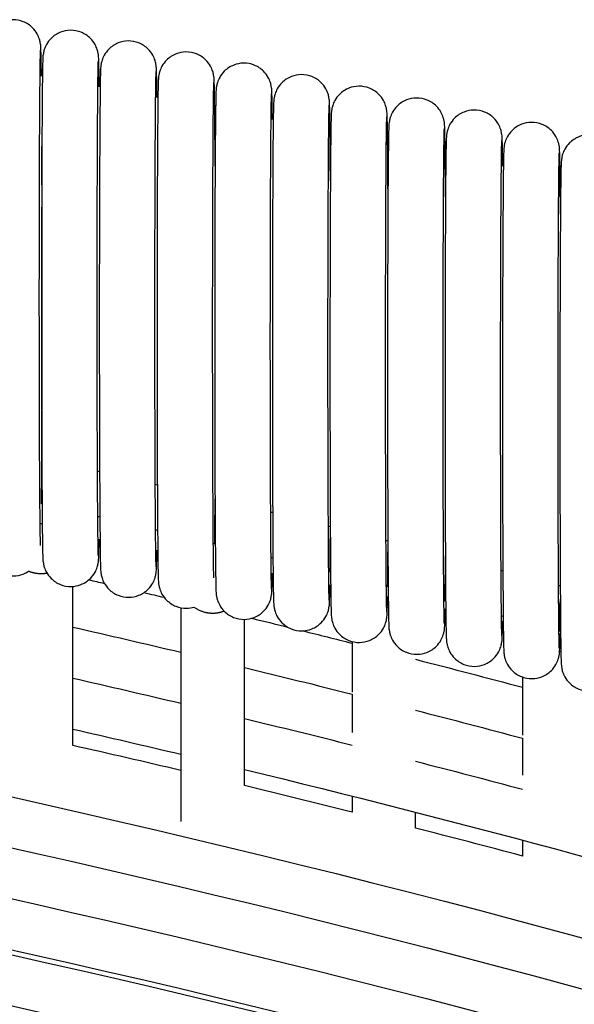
# Model space of a CAD drawing. Header units: millimetres. Extents: x -31695 to -19845, y -5614 to 7253.
# Tile 421 of 432: x -22016 to -21981, y 5475 to 5537. Entities that reach past the tile are written whole.
import ezdxf

# ---------------------------------------------------------------- set-up
doc = ezdxf.new("R2010")
doc.units = ezdxf.units.MM
doc.layers.add('2d', color=7, linetype='Continuous', true_color=0x000000)

msp = doc.modelspace()

# ---------------------------------------------------------------- linework, layer by layer
at = {"layer": '2d', "linetype": 'Continuous', "lineweight": -3}
for points, knots in [([(-22014.198, 5533.558), (-22014.201, 5533.827), (-22014.204, 5534.069), (-22014.213, 5534.665), (-22014.218, 5534.947), (-22014.227, 5535.222), (-22014.229, 5535.276), (-22014.233, 5535.375), (-22014.237, 5535.443), (-22014.246, 5535.537), (-22014.25, 5535.587), (-22014.277, 5535.734), (-22014.294, 5535.807), (-22014.356, 5536), (-22014.404, 5536.114), (-22014.54, 5536.356), (-22014.638, 5536.487), (-22014.752, 5536.601), (-22014.921, 5536.769), (-22015.123, 5536.902), (-22015.551, 5537.072), (-22015.769, 5537.113), (-22016.021, 5537.113), (-22016.231, 5537.109), (-22016.439, 5537.068), (-22016.857, 5536.902), (-22017.059, 5536.769), (-22017.228, 5536.601), (-22017.342, 5536.487), (-22017.44, 5536.356), (-22017.576, 5536.114), (-22017.624, 5536), (-22017.686, 5535.807), (-22017.702, 5535.734), (-22017.73, 5535.587), (-22017.734, 5535.536), (-22017.743, 5535.442), (-22017.747, 5535.374), (-22017.751, 5535.275), (-22017.753, 5535.221), (-22017.762, 5534.947), (-22017.767, 5534.664), (-22017.784, 5533.48), (-22017.794, 5532.286), (-22017.803, 5530.759), (-22017.82, 5527.795), (-22017.829, 5523.786), (-22017.829, 5519.612), (-22017.829, 5515.438), (-22017.82, 5511.428), (-22017.803, 5508.465), (-22017.794, 5506.939), (-22017.784, 5505.746), (-22017.767, 5504.561), (-22017.762, 5504.279), (-22017.753, 5504.005), (-22017.751, 5503.951), (-22017.747, 5503.852), (-22017.743, 5503.784), (-22017.734, 5503.69), (-22017.73, 5503.639), (-22017.702, 5503.492), (-22017.686, 5503.419), (-22017.624, 5503.227), (-22017.576, 5503.112), (-22017.44, 5502.87), (-22017.342, 5502.74), (-22017.228, 5502.626), (-22017.059, 5502.457), (-22016.857, 5502.324), (-22016.429, 5502.155), (-22016.211, 5502.113), (-22015.959, 5502.114), (-22015.749, 5502.117), (-22015.541, 5502.159), (-22015.224, 5502.284), (-22015.109, 5502.345), (-22015.002, 5502.419)], [-37.081698, -37.081698, -37.081698, -37.081698, -35.348113, -35.348113, -32.257505, -32.257505, -31.248718, -31.248718, -30.435299, -30.435299, -29.931752, -29.931752, -29.585865, -29.585865, -29.18645, -29.18645, -28.655957, -28.655957, -28.655957, -27.934054, -27.934054, -27.237592, -27.237592, -27.237592, -26.604135, -26.604135, -25.882445, -25.882445, -25.882445, -25.353362, -25.353362, -24.955008, -24.955008, -24.61004, -24.61004, -24.104718, -24.104718, -23.292803, -23.292803, -22.283607, -22.283607, -19.191131, -19.191131, -12.698697, -12.698697, -12.698697, 0, 0, 0, 12.698698, 12.698698, 12.698698, 19.187054, 19.187054, 22.277662, 22.277662, 23.286449, 23.286449, 24.099868, 24.099868, 24.603415, 24.603415, 24.949302, 24.949302, 25.348717, 25.348717, 25.87921, 25.87921, 25.87921, 26.601113, 26.601113, 27.297575, 27.297575, 27.297575, 27.931032, 27.931032, 28.323985, 28.323985, 28.323985, 28.323985]), ([(-22010.56, 5532.898), (-22010.563, 5533.166), (-22010.566, 5533.407), (-22010.574, 5534.002), (-22010.579, 5534.284), (-22010.588, 5534.558), (-22010.59, 5534.613), (-22010.594, 5534.712), (-22010.598, 5534.78), (-22010.607, 5534.873), (-22010.611, 5534.924), (-22010.639, 5535.071), (-22010.655, 5535.144), (-22010.717, 5535.337), (-22010.765, 5535.451), (-22010.901, 5535.693), (-22010.999, 5535.824), (-22011.113, 5535.937), (-22011.282, 5536.106), (-22011.484, 5536.239), (-22011.912, 5536.408), (-22012.131, 5536.45), (-22012.382, 5536.45), (-22012.592, 5536.446), (-22012.8, 5536.405), (-22013.218, 5536.239), (-22013.42, 5536.106), (-22013.589, 5535.937), (-22013.703, 5535.824), (-22013.801, 5535.693), (-22013.937, 5535.451), (-22013.985, 5535.337), (-22014.047, 5535.144), (-22014.064, 5535.071), (-22014.091, 5534.923), (-22014.095, 5534.873), (-22014.104, 5534.779), (-22014.108, 5534.711), (-22014.113, 5534.612), (-22014.114, 5534.558), (-22014.123, 5534.283), (-22014.128, 5534.001), (-22014.145, 5532.816), (-22014.155, 5531.623), (-22014.164, 5530.096), (-22014.181, 5527.132), (-22014.19, 5523.122), (-22014.19, 5518.948)], [71.996507, 71.996507, 71.996507, 71.996507, 73.722221, 73.722221, 76.812828, 76.812828, 77.821616, 77.821616, 78.635035, 78.635035, 79.138582, 79.138582, 79.484469, 79.484469, 79.883884, 79.883884, 80.414377, 80.414377, 80.414377, 81.13628, 81.13628, 81.832742, 81.832742, 81.832742, 82.466199, 82.466199, 83.187889, 83.187889, 83.187889, 83.716972, 83.716972, 84.115326, 84.115326, 84.460294, 84.460294, 84.965616, 84.965616, 85.777531, 85.777531, 86.786727, 86.786727, 89.879203, 89.879203, 96.371637, 96.371637, 96.371637, 109.070334, 109.070334, 109.070334, 109.070334]), ([(-22006.924, 5532.225), (-22006.926, 5532.491), (-22006.929, 5532.731), (-22006.938, 5533.325), (-22006.943, 5533.607), (-22006.952, 5533.882), (-22006.954, 5533.936), (-22006.958, 5534.035), (-22006.962, 5534.103), (-22006.971, 5534.196), (-22006.975, 5534.247), (-22007.002, 5534.394), (-22007.019, 5534.467), (-22007.081, 5534.66), (-22007.129, 5534.774), (-22007.265, 5535.016), (-22007.363, 5535.147), (-22007.477, 5535.26), (-22007.646, 5535.429), (-22007.848, 5535.562), (-22008.276, 5535.732), (-22008.494, 5535.773), (-22008.746, 5535.773), (-22008.956, 5535.769), (-22009.164, 5535.728), (-22009.582, 5535.562), (-22009.784, 5535.429), (-22009.953, 5535.26), (-22010.067, 5535.147), (-22010.165, 5535.016), (-22010.301, 5534.774), (-22010.349, 5534.66), (-22010.411, 5534.467), (-22010.427, 5534.394), (-22010.455, 5534.246), (-22010.459, 5534.196), (-22010.468, 5534.102), (-22010.472, 5534.034), (-22010.476, 5533.935), (-22010.478, 5533.881), (-22010.487, 5533.606), (-22010.492, 5533.324), (-22010.509, 5532.139), (-22010.519, 5530.946), (-22010.528, 5529.419), (-22010.545, 5526.455), (-22010.554, 5522.445), (-22010.554, 5518.272), (-22010.554, 5514.098), (-22010.545, 5510.088), (-22010.528, 5507.125), (-22010.519, 5505.599), (-22010.509, 5504.405), (-22010.492, 5503.221), (-22010.487, 5502.939), (-22010.478, 5502.665), (-22010.476, 5502.611), (-22010.472, 5502.512), (-22010.468, 5502.443), (-22010.459, 5502.35), (-22010.455, 5502.299), (-22010.427, 5502.152), (-22010.411, 5502.079), (-22010.349, 5501.886), (-22010.301, 5501.772), (-22010.165, 5501.53), (-22010.067, 5501.4), (-22009.953, 5501.286), (-22009.784, 5501.117), (-22009.582, 5500.984), (-22009.154, 5500.815), (-22008.936, 5500.773), (-22008.684, 5500.773), (-22008.474, 5500.777), (-22008.266, 5500.819), (-22007.848, 5500.984), (-22007.646, 5501.117), (-22007.477, 5501.286), (-22007.363, 5501.4), (-22007.265, 5501.53), (-22007.129, 5501.772), (-22007.081, 5501.886), (-22007.019, 5502.079), (-22007.002, 5502.152), (-22006.975, 5502.3), (-22006.971, 5502.351), (-22006.962, 5502.444), (-22006.958, 5502.512), (-22006.954, 5502.611), (-22006.952, 5502.665), (-22006.943, 5502.94), (-22006.938, 5503.222), (-22006.932, 5503.644), (-22006.931, 5503.685), (-22006.931, 5503.726)], [-37.06551, -37.06551, -37.06551, -37.06551, -35.348113, -35.348113, -32.257505, -32.257505, -31.248718, -31.248718, -30.435299, -30.435299, -29.931752, -29.931752, -29.585865, -29.585865, -29.18645, -29.18645, -28.655957, -28.655957, -28.655957, -27.934054, -27.934054, -27.237592, -27.237592, -27.237592, -26.604135, -26.604135, -25.882445, -25.882445, -25.882445, -25.353362, -25.353362, -24.955008, -24.955008, -24.61004, -24.61004, -24.104718, -24.104718, -23.292803, -23.292803, -22.283607, -22.283607, -19.191131, -19.191131, -12.698697, -12.698697, -12.698697, 0, 0, 0, 12.698698, 12.698698, 12.698698, 19.187054, 19.187054, 22.277662, 22.277662, 23.286449, 23.286449, 24.099868, 24.099868, 24.603415, 24.603415, 24.949302, 24.949302, 25.348717, 25.348717, 25.87921, 25.87921, 25.87921, 26.601113, 26.601113, 27.297575, 27.297575, 27.297575, 27.931032, 27.931032, 28.652722, 28.652722, 28.652722, 29.181805, 29.181805, 29.580159, 29.580159, 29.925127, 29.925127, 30.430449, 30.430449, 31.242364, 31.242364, 32.25156, 32.25156, 35.344036, 35.344036, 35.665002, 35.665002, 35.665002, 35.665002]), ([(-22014.329, 5519.612), (-22014.329, 5523.779), (-22014.32, 5527.785), (-22014.303, 5530.739), (-22014.293, 5532.497), (-22014.281, 5533.825), (-22014.262, 5534.869), (-22014.256, 5535.092), (-22014.251, 5535.191)], [0, 0, 0, 0, 12.967343, 12.967343, 12.967343, 20.739773, 20.739773, 23.783996, 23.783996, 23.783996, 23.783996]), ([(-22003.264, 5527.905), (-22003.265, 5528.189), (-22003.267, 5528.464), (-22003.268, 5528.731), (-22003.277, 5530.257), (-22003.287, 5531.45), (-22003.304, 5532.634), (-22003.31, 5532.917), (-22003.318, 5533.191), (-22003.32, 5533.245), (-22003.325, 5533.344), (-22003.328, 5533.412), (-22003.337, 5533.506), (-22003.342, 5533.556), (-22003.369, 5533.703), (-22003.385, 5533.777), (-22003.447, 5533.969), (-22003.496, 5534.084), (-22003.631, 5534.326), (-22003.73, 5534.456), (-22003.843, 5534.57), (-22004.012, 5534.739), (-22004.214, 5534.872), (-22004.642, 5535.041), (-22004.861, 5535.083), (-22005.113, 5535.082), (-22005.323, 5535.079), (-22005.53, 5535.037), (-22005.948, 5534.872), (-22006.151, 5534.739), (-22006.319, 5534.57), (-22006.433, 5534.456), (-22006.531, 5534.326), (-22006.667, 5534.084), (-22006.716, 5533.969), (-22006.778, 5533.777), (-22006.794, 5533.703), (-22006.821, 5533.556), (-22006.826, 5533.505), (-22006.834, 5533.412), (-22006.838, 5533.344), (-22006.843, 5533.245), (-22006.845, 5533.19), (-22006.853, 5532.916), (-22006.859, 5532.633), (-22006.875, 5531.449), (-22006.886, 5530.255), (-22006.894, 5528.728), (-22006.911, 5525.765), (-22006.92, 5521.755), (-22006.92, 5517.581), (-22006.92, 5513.407), (-22006.911, 5509.398), (-22006.894, 5506.435), (-22006.886, 5504.908), (-22006.875, 5503.715), (-22006.858, 5502.531), (-22006.853, 5502.249), (-22006.845, 5501.974), (-22006.843, 5501.92), (-22006.838, 5501.821), (-22006.834, 5501.753), (-22006.825, 5501.659), (-22006.821, 5501.609), (-22006.794, 5501.462), (-22006.778, 5501.389), (-22006.716, 5501.196), (-22006.667, 5501.082), (-22006.531, 5500.839), (-22006.433, 5500.709), (-22006.319, 5500.595), (-22006.151, 5500.427), (-22005.948, 5500.294), (-22005.521, 5500.124), (-22005.302, 5500.082), (-22005.05, 5500.083), (-22004.896, 5500.086), (-22004.743, 5500.109), (-22004.596, 5500.151)], [-42.979853, -42.979853, -42.979853, -42.979853, -41.836469, -41.836469, -41.836469, -35.348113, -35.348113, -32.257505, -32.257505, -31.248718, -31.248718, -30.435299, -30.435299, -29.931752, -29.931752, -29.585865, -29.585865, -29.18645, -29.18645, -28.655957, -28.655957, -28.655957, -27.934054, -27.934054, -27.237592, -27.237592, -27.237592, -26.604135, -26.604135, -25.882445, -25.882445, -25.882445, -25.353362, -25.353362, -24.955008, -24.955008, -24.61004, -24.61004, -24.104718, -24.104718, -23.292803, -23.292803, -22.283607, -22.283607, -19.191131, -19.191131, -12.698697, -12.698697, -12.698697, 0, 0, 0, 12.698698, 12.698698, 12.698698, 19.187054, 19.187054, 22.277662, 22.277662, 23.286449, 23.286449, 24.099868, 24.099868, 24.603415, 24.603415, 24.949302, 24.949302, 25.348717, 25.348717, 25.87921, 25.87921, 25.87921, 26.601113, 26.601113, 27.297575, 27.297575, 27.297575, 27.762254, 27.762254, 27.762254, 27.762254]), ([(-22010.69, 5518.948), (-22010.69, 5523.115), (-22010.681, 5527.122), (-22010.664, 5530.076), (-22010.654, 5531.834), (-22010.642, 5533.162), (-22010.624, 5534.206), (-22010.617, 5534.429), (-22010.612, 5534.527)], [0, 0, 0, 0, 12.967343, 12.967343, 12.967343, 20.739773, 20.739773, 23.783996, 23.783996, 23.783996, 23.783996]), ([(-21999.659, 5530.839), (-21999.662, 5531.101), (-21999.665, 5531.338), (-21999.673, 5531.93), (-21999.679, 5532.213), (-21999.687, 5532.487), (-21999.689, 5532.541), (-21999.694, 5532.64), (-21999.697, 5532.708), (-21999.706, 5532.802), (-21999.711, 5532.852), (-21999.738, 5532.999), (-21999.754, 5533.072), (-21999.816, 5533.265), (-21999.865, 5533.38), (-22000, 5533.622), (-22000.099, 5533.752), (-22000.212, 5533.866), (-22000.381, 5534.034), (-22000.583, 5534.167), (-22001.011, 5534.337), (-22001.23, 5534.379), (-22001.482, 5534.378), (-22001.692, 5534.374), (-22001.899, 5534.333), (-22002.317, 5534.167), (-22002.52, 5534.034), (-22002.688, 5533.866), (-22002.802, 5533.752), (-22002.9, 5533.622), (-22003.036, 5533.38), (-22003.085, 5533.265), (-22003.147, 5533.072), (-22003.163, 5532.999), (-22003.19, 5532.852), (-22003.195, 5532.801), (-22003.203, 5532.708), (-22003.207, 5532.639), (-22003.212, 5532.54), (-22003.214, 5532.486), (-22003.222, 5532.212), (-22003.228, 5531.929), (-22003.245, 5530.745), (-22003.255, 5529.551), (-22003.263, 5528.024), (-22003.28, 5525.06), (-22003.29, 5521.051), (-22003.29, 5516.877)], [72.022806, 72.022806, 72.022806, 72.022806, 73.722221, 73.722221, 76.812828, 76.812828, 77.821616, 77.821616, 78.635035, 78.635035, 79.138582, 79.138582, 79.484469, 79.484469, 79.883884, 79.883884, 80.414377, 80.414377, 80.414377, 81.13628, 81.13628, 81.832742, 81.832742, 81.832742, 82.466199, 82.466199, 83.187889, 83.187889, 83.187889, 83.716972, 83.716972, 84.115326, 84.115326, 84.460294, 84.460294, 84.965616, 84.965616, 85.777531, 85.777531, 86.786727, 86.786727, 89.879203, 89.879203, 96.371637, 96.371637, 96.371637, 109.070334, 109.070334, 109.070334, 109.070334]), ([(-22007.054, 5518.272), (-22007.054, 5522.438), (-22007.045, 5526.445), (-22007.028, 5529.399), (-22007.018, 5531.157), (-22007.006, 5532.485), (-22006.987, 5533.529), (-22006.981, 5533.752), (-22006.976, 5533.85)], [0, 0, 0, 0, 12.967343, 12.967343, 12.967343, 20.739773, 20.739773, 23.783996, 23.783996, 23.783996, 23.783996]), ([(-21996.007, 5526.973), (-21996.008, 5527.086), (-21996.009, 5527.198), (-21996.009, 5527.309), (-21996.018, 5528.835), (-21996.028, 5530.028), (-21996.045, 5531.213), (-21996.051, 5531.495), (-21996.059, 5531.769), (-21996.061, 5531.823), (-21996.065, 5531.922), (-21996.069, 5531.99), (-21996.078, 5532.084), (-21996.083, 5532.135), (-21996.11, 5532.281), (-21996.126, 5532.355), (-21996.188, 5532.547), (-21996.237, 5532.662), (-21996.372, 5532.904), (-21996.471, 5533.034), (-21996.584, 5533.148), (-21996.753, 5533.317), (-21996.955, 5533.45), (-21997.383, 5533.619), (-21997.602, 5533.661), (-21997.854, 5533.66), (-21998.064, 5533.657), (-21998.271, 5533.615), (-21998.689, 5533.45), (-21998.891, 5533.317), (-21999.06, 5533.148), (-21999.174, 5533.034), (-21999.272, 5532.904), (-21999.408, 5532.662), (-21999.457, 5532.547), (-21999.519, 5532.355), (-21999.535, 5532.281), (-21999.562, 5532.134), (-21999.566, 5532.083), (-21999.575, 5531.99), (-21999.579, 5531.922), (-21999.584, 5531.823), (-21999.586, 5531.768), (-21999.594, 5531.494), (-21999.599, 5531.211), (-21999.616, 5530.027), (-21999.627, 5528.833), (-21999.635, 5527.306), (-21999.652, 5524.343), (-21999.661, 5520.333), (-21999.661, 5516.159), (-21999.661, 5511.985), (-21999.652, 5507.976), (-21999.635, 5505.013), (-21999.627, 5503.486), (-21999.616, 5502.293), (-21999.599, 5501.109), (-21999.594, 5500.827), (-21999.586, 5500.552), (-21999.584, 5500.498), (-21999.579, 5500.399), (-21999.575, 5500.331), (-21999.566, 5500.237), (-21999.562, 5500.187), (-21999.535, 5500.04), (-21999.519, 5499.967), (-21999.457, 5499.774), (-21999.408, 5499.66), (-21999.272, 5499.417), (-21999.174, 5499.287), (-21999.06, 5499.173), (-21998.891, 5499.005), (-21998.689, 5498.872), (-21998.261, 5498.702), (-21998.043, 5498.661), (-21997.791, 5498.661), (-21997.581, 5498.665), (-21997.373, 5498.706), (-21996.955, 5498.872), (-21996.753, 5499.005), (-21996.584, 5499.173), (-21996.471, 5499.287), (-21996.372, 5499.417), (-21996.237, 5499.66), (-21996.188, 5499.774), (-21996.126, 5499.967), (-21996.11, 5500.04), (-21996.082, 5500.187), (-21996.078, 5500.238), (-21996.069, 5500.331), (-21996.065, 5500.4), (-21996.061, 5500.499), (-21996.059, 5500.553), (-21996.051, 5500.827), (-21996.045, 5501.11), (-21996.039, 5501.564)], [-42.310004, -42.310004, -42.310004, -42.310004, -41.835302, -41.835302, -41.835302, -35.330945, -35.330945, -32.232715, -32.232715, -31.22144, -31.22144, -30.406015, -30.406015, -29.901226, -29.901226, -29.554486, -29.554486, -29.154086, -29.154086, -28.622285, -28.622285, -28.622285, -27.898601, -27.898601, -27.200423, -27.200423, -27.200423, -26.565403, -26.565403, -25.841933, -25.841933, -25.841933, -25.311545, -25.311545, -24.912209, -24.912209, -24.566391, -24.566391, -24.059822, -24.059822, -23.245905, -23.245905, -22.23422, -22.23422, -19.134118, -19.134118, -12.625673, -12.625673, -12.625673, 0.10434, 0.10434, 0.10434, 12.834354, 12.834354, 12.834354, 19.33871, 19.33871, 22.43694, 22.43694, 23.448215, 23.448215, 24.26364, 24.26364, 24.768429, 24.768429, 25.115169, 25.115169, 25.515569, 25.515569, 26.04737, 26.04737, 26.04737, 26.771054, 26.771054, 27.469233, 27.469233, 27.469233, 28.104252, 28.104252, 28.827722, 28.827722, 28.827722, 29.35811, 29.35811, 29.757446, 29.757446, 30.103264, 30.103264, 30.609833, 30.609833, 31.42375, 31.42375, 32.435435, 32.435435, 35.535537, 35.535537, 35.535537, 35.535537]), ([(-22003.42, 5517.581), (-22003.42, 5521.748), (-22003.411, 5525.755), (-22003.394, 5528.709), (-22003.384, 5530.467), (-22003.372, 5531.795), (-22003.354, 5532.838), (-22003.347, 5533.062), (-22003.343, 5533.16)], [0, 0, 0, 0, 12.967343, 12.967343, 12.967343, 20.739773, 20.739773, 23.783996, 23.783996, 23.783996, 23.783996]), ([(-21992.383, 5526.477), (-21992.383, 5526.51), (-21992.384, 5526.544), (-21992.384, 5526.577), (-21992.393, 5528.104), (-21992.403, 5529.297), (-21992.42, 5530.481), (-21992.425, 5530.763), (-21992.433, 5531.038), (-21992.435, 5531.092), (-21992.44, 5531.191), (-21992.444, 5531.259), (-21992.453, 5531.352), (-21992.457, 5531.403), (-21992.484, 5531.55), (-21992.501, 5531.623), (-21992.563, 5531.816), (-21992.611, 5531.93), (-21992.747, 5532.172), (-21992.845, 5532.303), (-21992.959, 5532.417), (-21993.128, 5532.585), (-21993.33, 5532.718), (-21993.758, 5532.888), (-21993.976, 5532.929), (-21994.228, 5532.929), (-21994.438, 5532.925), (-21994.646, 5532.884), (-21995.064, 5532.718), (-21995.266, 5532.585), (-21995.435, 5532.417), (-21995.549, 5532.303), (-21995.647, 5532.172), (-21995.782, 5531.93), (-21995.831, 5531.816), (-21995.893, 5531.623), (-21995.909, 5531.55), (-21995.937, 5531.403), (-21995.941, 5531.352), (-21995.95, 5531.258), (-21995.954, 5531.19), (-21995.958, 5531.091), (-21995.96, 5531.037), (-21995.969, 5530.763), (-21995.974, 5530.48), (-21995.991, 5529.295), (-21996.001, 5528.102), (-21996.01, 5526.575), (-21996.027, 5523.611), (-21996.036, 5519.602), (-21996.036, 5515.428), (-21996.036, 5511.254), (-21996.027, 5507.244), (-21996.01, 5504.281), (-21996.001, 5502.755), (-21995.991, 5501.561), (-21995.974, 5500.377), (-21995.969, 5500.095), (-21995.96, 5499.821), (-21995.958, 5499.767), (-21995.954, 5499.668), (-21995.95, 5499.6), (-21995.941, 5499.506), (-21995.936, 5499.455), (-21995.909, 5499.308), (-21995.893, 5499.235), (-21995.831, 5499.042), (-21995.782, 5498.928), (-21995.647, 5498.686), (-21995.549, 5498.556), (-21995.435, 5498.442), (-21995.266, 5498.273), (-21995.064, 5498.14), (-21994.636, 5497.971), (-21994.417, 5497.929), (-21994.166, 5497.929), (-21993.956, 5497.933), (-21993.748, 5497.975), (-21993.33, 5498.14), (-21993.128, 5498.273), (-21992.959, 5498.442), (-21992.845, 5498.556), (-21992.747, 5498.686), (-21992.611, 5498.928), (-21992.563, 5499.042), (-21992.501, 5499.235), (-21992.484, 5499.308), (-21992.457, 5499.456), (-21992.453, 5499.507), (-21992.444, 5499.6), (-21992.44, 5499.668), (-21992.435, 5499.767), (-21992.433, 5499.821), (-21992.425, 5500.096), (-21992.42, 5500.378), (-21992.413, 5500.816)], [-41.97951, -41.97951, -41.97951, -41.97951, -41.836198, -41.836198, -41.836198, -35.335541, -35.335541, -32.239073, -32.239073, -31.228373, -31.228373, -30.413411, -30.413411, -29.90891, -29.90891, -29.562367, -29.562367, -29.162195, -29.162195, -28.630696, -28.630696, -28.630696, -27.907424, -27.907424, -27.209642, -27.209642, -27.209642, -26.574984, -26.574984, -25.851926, -25.851926, -25.851926, -25.321839, -25.321839, -24.92273, -24.92273, -24.577108, -24.577108, -24.070828, -24.070828, -23.257374, -23.257374, -22.246264, -22.246264, -19.147925, -19.147925, -12.643182, -12.643182, -12.643182, 0.079591, 0.079591, 0.079591, 12.802365, 12.802365, 12.802365, 19.303023, 19.303023, 22.39949, 22.39949, 23.41019, 23.41019, 24.225152, 24.225152, 24.729653, 24.729653, 25.076196, 25.076196, 25.476368, 25.476368, 26.007867, 26.007867, 26.007867, 26.731139, 26.731139, 27.428921, 27.428921, 27.428921, 28.063579, 28.063579, 28.786638, 28.786638, 28.786638, 29.316724, 29.316724, 29.715833, 29.715833, 30.061455, 30.061455, 30.567735, 30.567735, 31.381189, 31.381189, 32.392299, 32.392299, 35.490638, 35.490638, 35.490638, 35.490638]), ([(-21999.789, 5516.877), (-21999.789, 5521.044), (-21999.78, 5525.05), (-21999.763, 5528.004), (-21999.753, 5529.762), (-21999.741, 5531.091), (-21999.723, 5532.134), (-21999.717, 5532.358), (-21999.712, 5532.456)], [0, 0, 0, 0, 12.967343, 12.967343, 12.967343, 20.739773, 20.739773, 23.783996, 23.783996, 23.783996, 23.783996]), ([(-21996.161, 5516.159), (-21996.161, 5520.326), (-21996.152, 5524.333), (-21996.135, 5527.287), (-21996.125, 5529.045), (-21996.113, 5530.373), (-21996.095, 5531.417), (-21996.088, 5531.64), (-21996.083, 5531.738)], [0, 0, 0, 0, 12.967343, 12.967343, 12.967343, 20.739773, 20.739773, 23.783996, 23.783996, 23.783996, 23.783996]), ([(-21988.762, 5525.961), (-21988.77, 5527.426), (-21988.78, 5528.575), (-21988.797, 5529.736), (-21988.803, 5530.018), (-21988.811, 5530.293), (-21988.813, 5530.347), (-21988.817, 5530.446), (-21988.821, 5530.514), (-21988.83, 5530.607), (-21988.835, 5530.658), (-21988.862, 5530.805), (-21988.878, 5530.878), (-21988.94, 5531.071), (-21988.989, 5531.185), (-21989.124, 5531.427), (-21989.223, 5531.558), (-21989.336, 5531.672), (-21989.505, 5531.84), (-21989.707, 5531.973), (-21990.135, 5532.143), (-21990.354, 5532.184), (-21990.606, 5532.184), (-21990.815, 5532.18), (-21991.023, 5532.139), (-21991.441, 5531.973), (-21991.643, 5531.84), (-21991.812, 5531.672), (-21991.926, 5531.558), (-21992.024, 5531.427), (-21992.16, 5531.185), (-21992.209, 5531.071), (-21992.271, 5530.878), (-21992.287, 5530.805), (-21992.314, 5530.658), (-21992.318, 5530.607), (-21992.327, 5530.513), (-21992.331, 5530.445), (-21992.336, 5530.346), (-21992.338, 5530.292), (-21992.346, 5530.018), (-21992.351, 5529.735), (-21992.368, 5528.551), (-21992.379, 5527.357), (-21992.387, 5525.83), (-21992.404, 5522.866), (-21992.413, 5518.857), (-21992.413, 5514.683), (-21992.413, 5510.509), (-21992.404, 5506.499), (-21992.387, 5503.536), (-21992.379, 5502.01), (-21992.368, 5500.816), (-21992.351, 5499.632), (-21992.346, 5499.35), (-21992.338, 5499.076), (-21992.336, 5499.022), (-21992.331, 5498.923), (-21992.327, 5498.855), (-21992.318, 5498.761), (-21992.314, 5498.71), (-21992.287, 5498.563), (-21992.271, 5498.49), (-21992.209, 5498.297), (-21992.16, 5498.183), (-21992.024, 5497.941), (-21991.926, 5497.811), (-21991.812, 5497.697), (-21991.643, 5497.528), (-21991.441, 5497.395), (-21991.013, 5497.226), (-21990.795, 5497.184), (-21990.543, 5497.184), (-21990.333, 5497.188), (-21990.125, 5497.23), (-21989.707, 5497.395), (-21989.505, 5497.528), (-21989.336, 5497.697), (-21989.223, 5497.811), (-21989.124, 5497.941), (-21988.989, 5498.183), (-21988.94, 5498.297), (-21988.878, 5498.49), (-21988.862, 5498.563), (-21988.834, 5498.711), (-21988.83, 5498.762), (-21988.821, 5498.855), (-21988.817, 5498.923), (-21988.813, 5499.022), (-21988.811, 5499.076), (-21988.802, 5499.351), (-21988.797, 5499.633), (-21988.791, 5500.053)], [-41.65284, -41.65284, -41.65284, -41.65284, -35.339837, -35.339837, -32.245172, -32.245172, -31.23506, -31.23506, -30.420573, -30.420573, -29.916366, -29.916366, -29.570025, -29.570025, -29.170085, -29.170085, -28.638896, -28.638896, -28.638896, -27.916045, -27.916045, -27.218669, -27.218669, -27.218669, -26.58438, -26.58438, -25.861743, -25.861743, -25.861743, -25.331965, -25.331965, -24.933088, -24.933088, -24.587668, -24.587668, -24.081682, -24.081682, -23.268702, -23.268702, -22.258181, -22.258181, -19.161645, -19.161645, -12.660688, -12.660688, -12.660688, 0.054679, 0.054679, 0.054679, 12.770046, 12.770046, 12.770046, 19.266919, 19.266919, 22.361584, 22.361584, 23.371696, 23.371696, 24.186183, 24.186183, 24.690391, 24.690391, 25.036732, 25.036732, 25.436671, 25.436671, 25.967861, 25.967861, 25.967861, 26.690712, 26.690712, 27.388087, 27.388087, 27.388087, 28.022376, 28.022376, 28.745014, 28.745014, 28.745014, 29.274791, 29.274791, 29.673668, 29.673668, 30.019089, 30.019089, 30.525075, 30.525075, 31.338055, 31.338055, 32.348576, 32.348576, 35.445111, 35.445111, 35.445111, 35.445111]), ([(-21985.163, 5527.905), (-21985.166, 5528.16), (-21985.169, 5528.391), (-21985.177, 5528.978), (-21985.183, 5529.26), (-21985.191, 5529.534), (-21985.193, 5529.588), (-21985.198, 5529.687), (-21985.202, 5529.755), (-21985.21, 5529.849), (-21985.215, 5529.9), (-21985.242, 5530.047), (-21985.258, 5530.12), (-21985.32, 5530.313), (-21985.369, 5530.427), (-21985.505, 5530.669), (-21985.603, 5530.799), (-21985.717, 5530.913), (-21985.885, 5531.082), (-21986.087, 5531.215), (-21986.515, 5531.384), (-21986.734, 5531.426), (-21986.986, 5531.426), (-21987.196, 5531.422), (-21987.403, 5531.38), (-21987.822, 5531.215), (-21988.024, 5531.082), (-21988.192, 5530.913), (-21988.306, 5530.799), (-21988.404, 5530.669), (-21988.54, 5530.427), (-21988.589, 5530.313), (-21988.651, 5530.12), (-21988.667, 5530.047), (-21988.694, 5529.899), (-21988.699, 5529.848), (-21988.708, 5529.755), (-21988.711, 5529.687), (-21988.716, 5529.588), (-21988.718, 5529.534), (-21988.726, 5529.259), (-21988.732, 5528.977), (-21988.749, 5527.792), (-21988.759, 5526.598), (-21988.767, 5525.071), (-21988.784, 5522.108), (-21988.794, 5518.098), (-21988.794, 5513.924)], [72.064281, 72.064281, 72.064281, 72.064281, 73.722221, 73.722221, 76.812828, 76.812828, 77.821616, 77.821616, 78.635035, 78.635035, 79.138582, 79.138582, 79.484469, 79.484469, 79.883884, 79.883884, 80.414377, 80.414377, 80.414377, 81.13628, 81.13628, 81.832742, 81.832742, 81.832742, 82.466199, 82.466199, 83.187889, 83.187889, 83.187889, 83.716972, 83.716972, 84.115326, 84.115326, 84.460294, 84.460294, 84.965616, 84.965616, 85.777531, 85.777531, 86.786727, 86.786727, 89.879203, 89.879203, 96.371637, 96.371637, 96.371637, 109.070334, 109.070334, 109.070334, 109.070334]), ([(-21992.536, 5515.428), (-21992.536, 5519.595), (-21992.527, 5523.601), (-21992.51, 5526.555), (-21992.5, 5528.313), (-21992.488, 5529.641), (-21992.469, 5530.685), (-21992.463, 5530.908), (-21992.458, 5531.007)], [0, 0, 0, 0, 12.967343, 12.967343, 12.967343, 20.739773, 20.739773, 23.783996, 23.783996, 23.783996, 23.783996]), ([(-21981.528, 5524.87), (-21981.536, 5526.126), (-21981.545, 5527.124), (-21981.561, 5528.205), (-21981.566, 5528.488), (-21981.574, 5528.762), (-21981.576, 5528.816), (-21981.581, 5528.915), (-21981.585, 5528.983), (-21981.594, 5529.077), (-21981.598, 5529.128), (-21981.625, 5529.274), (-21981.641, 5529.348), (-21981.703, 5529.54), (-21981.752, 5529.655), (-21981.888, 5529.897), (-21981.986, 5530.027), (-21982.1, 5530.141), (-21982.269, 5530.31), (-21982.471, 5530.443), (-21982.898, 5530.612), (-21983.117, 5530.654), (-21983.369, 5530.653), (-21983.579, 5530.65), (-21983.787, 5530.608), (-21984.205, 5530.443), (-21984.407, 5530.31), (-21984.576, 5530.141), (-21984.689, 5530.027), (-21984.788, 5529.897), (-21984.923, 5529.655), (-21984.972, 5529.54), (-21985.034, 5529.348), (-21985.05, 5529.274), (-21985.077, 5529.127), (-21985.082, 5529.076), (-21985.091, 5528.983), (-21985.095, 5528.915), (-21985.099, 5528.816), (-21985.101, 5528.761), (-21985.109, 5528.487), (-21985.115, 5528.204), (-21985.132, 5527.02), (-21985.142, 5525.826), (-21985.151, 5524.299), (-21985.167, 5521.336), (-21985.177, 5517.326), (-21985.177, 5513.152), (-21985.177, 5508.978), (-21985.167, 5504.969), (-21985.151, 5502.006), (-21985.142, 5500.479), (-21985.132, 5499.286), (-21985.115, 5498.102), (-21985.109, 5497.82), (-21985.101, 5497.545), (-21985.099, 5497.491), (-21985.094, 5497.392), (-21985.091, 5497.324), (-21985.082, 5497.23), (-21985.077, 5497.18), (-21985.05, 5497.033), (-21985.034, 5496.96), (-21984.972, 5496.767), (-21984.923, 5496.653), (-21984.788, 5496.41), (-21984.689, 5496.28), (-21984.576, 5496.166), (-21984.407, 5495.998), (-21984.205, 5495.865), (-21983.777, 5495.695), (-21983.558, 5495.654), (-21983.306, 5495.654), (-21983.096, 5495.658), (-21982.889, 5495.699), (-21982.471, 5495.865), (-21982.269, 5495.998), (-21982.1, 5496.166), (-21981.986, 5496.28), (-21981.888, 5496.41), (-21981.752, 5496.653), (-21981.703, 5496.767), (-21981.641, 5496.96), (-21981.625, 5497.033), (-21981.598, 5497.18), (-21981.594, 5497.231), (-21981.585, 5497.324), (-21981.581, 5497.393), (-21981.576, 5497.492), (-21981.574, 5497.546), (-21981.566, 5497.82), (-21981.561, 5498.103), (-21981.555, 5498.488)], [-41.008543, -41.008543, -41.008543, -41.008543, -35.347572, -35.347572, -32.256668, -32.256668, -31.247784, -31.247784, -30.434287, -30.434287, -29.930692, -29.930692, -29.584772, -29.584772, -29.185319, -29.185319, -28.654775, -28.654775, -28.654775, -27.932803, -27.932803, -27.236275, -27.236275, -27.236275, -26.602757, -26.602757, -25.880998, -25.880998, -25.880998, -25.351864, -25.351864, -24.953472, -24.953472, -24.608471, -24.608471, -24.1031, -24.1031, -23.291108, -23.291108, -22.281816, -22.281816, -19.189044, -19.189044, -12.695989, -12.695989, -12.695989, 0.003923, 0.003923, 0.003923, 12.703836, 12.703836, 12.703836, 19.192812, 19.192812, 22.283716, 22.283716, 23.2926, 23.2926, 24.106097, 24.106097, 24.609692, 24.609692, 24.955612, 24.955612, 25.355065, 25.355065, 25.885609, 25.885609, 25.885609, 26.607581, 26.607581, 27.304109, 27.304109, 27.304109, 27.937627, 27.937627, 28.659386, 28.659386, 28.659386, 29.18852, 29.18852, 29.586912, 29.586912, 29.931913, 29.931913, 30.437284, 30.437284, 31.249276, 31.249276, 32.258568, 32.258568, 35.35134, 35.35134, 35.35134, 35.35134]), ([(-21988.913, 5514.683), (-21988.913, 5518.85), (-21988.904, 5522.856), (-21988.887, 5525.81), (-21988.877, 5527.568), (-21988.865, 5528.896), (-21988.847, 5529.94), (-21988.84, 5530.163), (-21988.835, 5530.262)], [0, 0, 0, 0, 12.967343, 12.967343, 12.967343, 20.739773, 20.739773, 23.783996, 23.783996, 23.783996, 23.783996]), ([(-21977.916, 5524.294), (-21977.923, 5525.452), (-21977.932, 5526.378), (-21977.947, 5527.42), (-21977.952, 5527.702), (-21977.961, 5527.976), (-21977.963, 5528.03), (-21977.967, 5528.13), (-21977.971, 5528.198), (-21977.98, 5528.291), (-21977.984, 5528.342), (-21978.011, 5528.489), (-21978.028, 5528.562), (-21978.09, 5528.755), (-21978.138, 5528.869), (-21978.274, 5529.111), (-21978.372, 5529.241), (-21978.486, 5529.355), (-21978.655, 5529.524), (-21978.857, 5529.657), (-21979.285, 5529.826), (-21979.503, 5529.868), (-21979.755, 5529.868), (-21979.965, 5529.864), (-21980.173, 5529.822), (-21980.591, 5529.657), (-21980.793, 5529.524), (-21980.962, 5529.355), (-21981.076, 5529.241), (-21981.174, 5529.111), (-21981.31, 5528.869), (-21981.358, 5528.755), (-21981.42, 5528.562), (-21981.436, 5528.489), (-21981.464, 5528.341), (-21981.468, 5528.29), (-21981.477, 5528.197), (-21981.481, 5528.129), (-21981.485, 5528.03), (-21981.487, 5527.976), (-21981.496, 5527.701), (-21981.501, 5527.419), (-21981.518, 5526.234), (-21981.528, 5525.04), (-21981.537, 5523.514), (-21981.554, 5520.55), (-21981.563, 5516.54), (-21981.563, 5512.366), (-21981.563, 5508.192), (-21981.554, 5504.183), (-21981.537, 5501.22), (-21981.528, 5499.693), (-21981.518, 5498.5), (-21981.501, 5497.316), (-21981.496, 5497.034), (-21981.487, 5496.76), (-21981.485, 5496.705), (-21981.481, 5496.606), (-21981.477, 5496.538), (-21981.468, 5496.445), (-21981.464, 5496.394), (-21981.436, 5496.247), (-21981.42, 5496.174), (-21981.358, 5495.981), (-21981.31, 5495.867), (-21981.174, 5495.625), (-21981.076, 5495.494), (-21980.962, 5495.381), (-21980.793, 5495.212), (-21980.591, 5495.079), (-21980.163, 5494.91), (-21979.945, 5494.868), (-21979.693, 5494.868), (-21979.483, 5494.872), (-21979.275, 5494.913), (-21978.857, 5495.079), (-21978.655, 5495.212), (-21978.486, 5495.381), (-21978.372, 5495.494), (-21978.274, 5495.625), (-21978.138, 5495.867), (-21978.09, 5495.981), (-21978.028, 5496.174), (-21978.011, 5496.247), (-21977.984, 5496.395), (-21977.98, 5496.445), (-21977.971, 5496.539), (-21977.967, 5496.607), (-21977.963, 5496.706), (-21977.961, 5496.76), (-21977.952, 5497.035), (-21977.947, 5497.317), (-21977.932, 5498.368), (-21977.923, 5499.309), (-21977.915, 5500.488)], [-40.68879, -40.68879, -40.68879, -40.68879, -35.348113, -35.348113, -32.257505, -32.257505, -31.248718, -31.248718, -30.435299, -30.435299, -29.931752, -29.931752, -29.585865, -29.585865, -29.18645, -29.18645, -28.655957, -28.655957, -28.655957, -27.934054, -27.934054, -27.237592, -27.237592, -27.237592, -26.604135, -26.604135, -25.882445, -25.882445, -25.882445, -25.353362, -25.353362, -24.955008, -24.955008, -24.61004, -24.61004, -24.104718, -24.104718, -23.292803, -23.292803, -22.283607, -22.283607, -19.191131, -19.191131, -12.698697, -12.698697, -12.698697, 0, 0, 0, 12.698698, 12.698698, 12.698698, 19.187054, 19.187054, 22.277662, 22.277662, 23.286449, 23.286449, 24.099868, 24.099868, 24.603415, 24.603415, 24.949302, 24.949302, 25.348717, 25.348717, 25.87921, 25.87921, 25.87921, 26.601113, 26.601113, 27.297575, 27.297575, 27.297575, 27.931032, 27.931032, 28.652722, 28.652722, 28.652722, 29.181805, 29.181805, 29.580159, 29.580159, 29.925127, 29.925127, 30.430449, 30.430449, 31.242364, 31.242364, 32.25156, 32.25156, 35.344036, 35.344036, 40.756753, 40.756753, 40.756753, 40.756753]), ([(-21985.294, 5513.924), (-21985.294, 5518.091), (-21985.284, 5522.098), (-21985.268, 5525.052), (-21985.258, 5526.81), (-21985.245, 5528.138), (-21985.227, 5529.182), (-21985.221, 5529.405), (-21985.216, 5529.503)], [0, 0, 0, 0, 12.967343, 12.967343, 12.967343, 20.739773, 20.739773, 23.783996, 23.783996, 23.783996, 23.783996]), ([(-22014.189, 5506.646), (-22014.185, 5507.185), (-22014.181, 5507.794), (-22014.177, 5508.468), (-22014.16, 5511.431), (-22014.151, 5515.441), (-22014.151, 5519.615), (-22014.151, 5523.074), (-22014.157, 5526.42), (-22014.169, 5529.151)], [38.972146, 38.972146, 38.972146, 38.972146, 41.83647, 41.83647, 41.83647, 54.535167, 54.535167, 54.535167, 65.05931, 65.05931, 65.05931, 65.05931]), ([(-21981.677, 5513.152), (-21981.677, 5517.319), (-21981.667, 5521.326), (-21981.651, 5524.28), (-21981.641, 5526.038), (-21981.628, 5527.366), (-21981.61, 5528.41), (-21981.604, 5528.633), (-21981.599, 5528.731)], [0, 0, 0, 0, 12.967343, 12.967343, 12.967343, 20.739773, 20.739773, 23.783996, 23.783996, 23.783996, 23.783996]), ([(-22014.251, 5504.036), (-22014.254, 5504.084), (-22014.255, 5504.127), (-22014.26, 5504.289), (-22014.264, 5504.45), (-22014.281, 5505.4), (-22014.293, 5506.727), (-22014.303, 5508.485), (-22014.32, 5511.438), (-22014.329, 5515.445), (-22014.329, 5519.612)], [3.382838, 3.382838, 3.382838, 3.382838, 4.385952, 4.385952, 6.466044, 6.466044, 14.246477, 14.246477, 14.246477, 27.20762, 27.20762, 27.20762, 27.20762]), ([(-22014.19, 5518.948), (-22014.19, 5514.775), (-22014.181, 5510.765), (-22014.164, 5507.802), (-22014.155, 5506.276), (-22014.145, 5505.082), (-22014.128, 5503.898), (-22014.123, 5503.616), (-22014.114, 5503.342), (-22014.113, 5503.288), (-22014.108, 5503.188), (-22014.104, 5503.12), (-22014.095, 5503.027), (-22014.091, 5502.976), (-22014.064, 5502.829), (-22014.047, 5502.756), (-22013.985, 5502.563), (-22013.937, 5502.449), (-22013.801, 5502.207), (-22013.703, 5502.077), (-22013.589, 5501.963), (-22013.42, 5501.794), (-22013.218, 5501.661), (-22012.79, 5501.492), (-22012.572, 5501.45), (-22012.32, 5501.45), (-22012.11, 5501.454), (-22011.902, 5501.495), (-22011.484, 5501.661), (-22011.282, 5501.794), (-22011.113, 5501.963), (-22010.999, 5502.077), (-22010.901, 5502.207), (-22010.765, 5502.449), (-22010.717, 5502.563), (-22010.655, 5502.756), (-22010.639, 5502.829), (-22010.611, 5502.977), (-22010.607, 5503.028), (-22010.598, 5503.121), (-22010.594, 5503.189), (-22010.59, 5503.288), (-22010.588, 5503.342), (-22010.579, 5503.617), (-22010.574, 5503.899), (-22010.568, 5504.326), (-22010.567, 5504.372), (-22010.567, 5504.419)], [0, 0, 0, 0, 12.698698, 12.698698, 12.698698, 19.187054, 19.187054, 22.277662, 22.277662, 23.286449, 23.286449, 24.099868, 24.099868, 24.603415, 24.603415, 24.949302, 24.949302, 25.348717, 25.348717, 25.87921, 25.87921, 25.87921, 26.601113, 26.601113, 27.297575, 27.297575, 27.297575, 27.931032, 27.931032, 28.652722, 28.652722, 28.652722, 29.181805, 29.181805, 29.580159, 29.580159, 29.925127, 29.925127, 30.430449, 30.430449, 31.242364, 31.242364, 32.25156, 32.25156, 35.344036, 35.344036, 35.706475, 35.706475, 35.706475, 35.706475]), ([(-22010.612, 5503.373), (-22010.615, 5503.421), (-22010.617, 5503.463), (-22010.621, 5503.625), (-22010.625, 5503.787), (-22010.642, 5504.736), (-22010.654, 5506.064), (-22010.664, 5507.822), (-22010.681, 5510.775), (-22010.69, 5514.782), (-22010.69, 5518.948)], [3.382838, 3.382838, 3.382838, 3.382838, 4.385952, 4.385952, 6.466044, 6.466044, 14.246477, 14.246477, 14.246477, 27.20762, 27.20762, 27.20762, 27.20762]), ([(-22006.976, 5502.696), (-22006.979, 5502.744), (-22006.98, 5502.787), (-22006.985, 5502.948), (-22006.989, 5503.11), (-22007.006, 5504.06), (-22007.018, 5505.387), (-22007.028, 5507.145), (-22007.045, 5510.098), (-22007.054, 5514.105), (-22007.054, 5518.272)], [3.382838, 3.382838, 3.382838, 3.382838, 4.385952, 4.385952, 6.466044, 6.466044, 14.246477, 14.246477, 14.246477, 27.20762, 27.20762, 27.20762, 27.20762]), ([(-22003.343, 5502.005), (-22003.345, 5502.053), (-22003.347, 5502.096), (-22003.352, 5502.258), (-22003.355, 5502.419), (-22003.372, 5503.369), (-22003.384, 5504.697), (-22003.394, 5506.454), (-22003.411, 5509.408), (-22003.42, 5513.414), (-22003.42, 5517.581)], [3.382838, 3.382838, 3.382838, 3.382838, 4.385952, 4.385952, 6.466044, 6.466044, 14.246477, 14.246477, 14.246477, 27.20762, 27.20762, 27.20762, 27.20762]), ([(-22003.29, 5516.877), (-22003.29, 5512.703), (-22003.28, 5508.693), (-22003.263, 5505.73), (-22003.255, 5504.204), (-22003.244, 5503.011), (-22003.228, 5501.827), (-22003.222, 5501.544), (-22003.214, 5501.27), (-22003.212, 5501.216), (-22003.207, 5501.117), (-22003.203, 5501.049), (-22003.195, 5500.955), (-22003.19, 5500.905), (-22003.163, 5500.758), (-22003.147, 5500.684), (-22003.085, 5500.492), (-22003.036, 5500.377), (-22002.9, 5500.135), (-22002.802, 5500.005), (-22002.688, 5499.891), (-22002.52, 5499.722), (-22002.317, 5499.589), (-22001.89, 5499.42), (-22001.671, 5499.378), (-22001.419, 5499.379), (-22001.209, 5499.382), (-22001.001, 5499.424), (-22000.583, 5499.589), (-22000.381, 5499.722), (-22000.212, 5499.891), (-22000.099, 5500.005), (-22000, 5500.135), (-21999.865, 5500.377), (-21999.816, 5500.492), (-21999.754, 5500.684), (-21999.738, 5500.758), (-21999.711, 5500.905), (-21999.706, 5500.956), (-21999.697, 5501.049), (-21999.694, 5501.117), (-21999.689, 5501.216), (-21999.687, 5501.271), (-21999.679, 5501.545), (-21999.673, 5501.828), (-21999.667, 5502.299)], [0, 0, 0, 0, 12.783316, 12.783316, 12.783316, 19.314907, 19.314907, 22.426109, 22.426109, 23.441619, 23.441619, 24.260458, 24.260458, 24.76736, 24.76736, 25.115552, 25.115552, 25.517628, 25.517628, 26.051656, 26.051656, 26.051656, 26.77837, 26.77837, 27.479472, 27.479472, 27.479472, 28.11715, 28.11715, 28.84365, 28.84365, 28.84365, 29.376258, 29.376258, 29.777267, 29.777267, 30.124533, 30.124533, 30.633223, 30.633223, 31.450547, 31.450547, 32.466468, 32.466468, 35.579551, 35.579551, 35.579551, 35.579551]), ([(-21999.712, 5501.301), (-21999.714, 5501.349), (-21999.716, 5501.392), (-21999.721, 5501.554), (-21999.724, 5501.715), (-21999.741, 5502.665), (-21999.753, 5503.992), (-21999.763, 5505.75), (-21999.78, 5508.704), (-21999.789, 5512.71), (-21999.789, 5516.877)], [3.382838, 3.382838, 3.382838, 3.382838, 4.385952, 4.385952, 6.466044, 6.466044, 14.246477, 14.246477, 14.246477, 27.20762, 27.20762, 27.20762, 27.20762]), ([(-21996.083, 5500.583), (-21996.086, 5500.631), (-21996.088, 5500.674), (-21996.093, 5500.836), (-21996.096, 5500.997), (-21996.113, 5501.947), (-21996.125, 5503.275), (-21996.135, 5505.032), (-21996.152, 5507.986), (-21996.161, 5511.992), (-21996.161, 5516.159)], [3.382838, 3.382838, 3.382838, 3.382838, 4.385952, 4.385952, 6.466044, 6.466044, 14.246477, 14.246477, 14.246477, 27.20762, 27.20762, 27.20762, 27.20762]), ([(-21992.458, 5499.852), (-21992.461, 5499.9), (-21992.462, 5499.943), (-21992.467, 5500.104), (-21992.471, 5500.266), (-21992.488, 5501.216), (-21992.5, 5502.543), (-21992.51, 5504.301), (-21992.527, 5507.254), (-21992.536, 5511.261), (-21992.536, 5515.428)], [3.382838, 3.382838, 3.382838, 3.382838, 4.385952, 4.385952, 6.466044, 6.466044, 14.246477, 14.246477, 14.246477, 27.20762, 27.20762, 27.20762, 27.20762]), ([(-21988.835, 5499.107), (-21988.838, 5499.155), (-21988.84, 5499.198), (-21988.845, 5499.36), (-21988.848, 5499.521), (-21988.865, 5500.471), (-21988.877, 5501.798), (-21988.887, 5503.556), (-21988.904, 5506.509), (-21988.913, 5510.516), (-21988.913, 5514.683)], [3.382838, 3.382838, 3.382838, 3.382838, 4.385952, 4.385952, 6.466044, 6.466044, 14.246477, 14.246477, 14.246477, 27.20762, 27.20762, 27.20762, 27.20762]), ([(-21988.794, 5513.924), (-21988.794, 5509.75), (-21988.784, 5505.741), (-21988.767, 5502.778), (-21988.759, 5501.251), (-21988.749, 5500.058), (-21988.732, 5498.874), (-21988.726, 5498.592), (-21988.718, 5498.317), (-21988.716, 5498.263), (-21988.711, 5498.164), (-21988.707, 5498.096), (-21988.699, 5498.003), (-21988.694, 5497.952), (-21988.667, 5497.805), (-21988.651, 5497.732), (-21988.589, 5497.539), (-21988.54, 5497.425), (-21988.404, 5497.183), (-21988.306, 5497.052), (-21988.192, 5496.938), (-21988.024, 5496.77), (-21987.822, 5496.637), (-21987.394, 5496.467), (-21987.175, 5496.426), (-21986.923, 5496.426), (-21986.713, 5496.43), (-21986.506, 5496.471), (-21986.087, 5496.637), (-21985.885, 5496.77), (-21985.717, 5496.938), (-21985.603, 5497.052), (-21985.505, 5497.183), (-21985.369, 5497.425), (-21985.32, 5497.539), (-21985.258, 5497.732), (-21985.242, 5497.805), (-21985.215, 5497.952), (-21985.21, 5498.003), (-21985.202, 5498.097), (-21985.198, 5498.165), (-21985.193, 5498.264), (-21985.191, 5498.318), (-21985.183, 5498.592), (-21985.177, 5498.875), (-21985.172, 5499.277)], [0, 0, 0, 0, 12.718123, 12.718123, 12.718123, 19.216404, 19.216404, 22.31174, 22.31174, 23.32207, 23.32207, 24.136734, 24.136734, 24.641051, 24.641051, 24.987467, 24.987467, 25.387493, 25.387493, 25.918797, 25.918797, 25.918797, 26.641805, 26.641805, 27.339332, 27.339332, 27.339332, 27.973758, 27.973758, 28.696552, 28.696552, 28.696552, 29.226445, 29.226445, 29.625408, 29.625408, 29.970903, 29.970903, 30.476999, 30.476999, 31.290155, 31.290155, 32.300895, 32.300895, 35.398102, 35.398102, 35.398102, 35.398102]), ([(-21985.216, 5498.348), (-21985.218, 5498.396), (-21985.22, 5498.439), (-21985.225, 5498.601), (-21985.229, 5498.762), (-21985.245, 5499.712), (-21985.258, 5501.04), (-21985.267, 5502.798), (-21985.284, 5505.751), (-21985.294, 5509.757), (-21985.294, 5513.924)], [3.382838, 3.382838, 3.382838, 3.382838, 4.385952, 4.385952, 6.466044, 6.466044, 14.246477, 14.246477, 14.246477, 27.20762, 27.20762, 27.20762, 27.20762]), ([(-21981.599, 5497.576), (-21981.601, 5497.624), (-21981.603, 5497.667), (-21981.608, 5497.829), (-21981.612, 5497.99), (-21981.628, 5498.94), (-21981.641, 5500.268), (-21981.651, 5502.025), (-21981.667, 5504.979), (-21981.677, 5508.985), (-21981.677, 5513.152)], [3.382838, 3.382838, 3.382838, 3.382838, 4.385952, 4.385952, 6.466044, 6.466044, 14.246477, 14.246477, 14.246477, 27.20762, 27.20762, 27.20762, 27.20762]), ([(-22003.285, 5504.124), (-22003.279, 5504.775), (-22003.273, 5505.55), (-22003.268, 5506.437), (-22003.267, 5506.612), (-22003.266, 5506.791), (-22003.265, 5506.974)], [38.063919, 38.063919, 38.063919, 38.063919, 41.83647, 41.83647, 41.83647, 42.588389, 42.588389, 42.588389, 42.588389])]:
    msp.add_open_spline(points, degree=3, knots=knots, dxfattribs=at)
for points, degree in [([(-22010.536, 5508.673), (-22010.58, 5508.684), (-22010.624, 5508.694), (-22010.669, 5508.704)], 3), ([(-22006.901, 5507.833), (-22006.945, 5507.843), (-22006.988, 5507.853), (-22007.032, 5507.863)], 3), ([(-22014.157, 5506.639), (-22014.168, 5506.641), (-22014.179, 5506.644), (-22014.189, 5506.646)], 3), ([(-22010.52, 5505.815), (-22010.563, 5505.825), (-22010.607, 5505.835), (-22010.65, 5505.845)], 3), ([(-21999.641, 5506.1), (-21999.683, 5506.11), (-21999.724, 5506.121), (-21999.766, 5506.131)], 3), ([(-22014.279, 5505.421), (-22014.253, 5505.415), (-22014.227, 5505.41), (-22014.202, 5505.404)], 3), ([(-21996.015, 5505.208), (-21996.055, 5505.218), (-21996.096, 5505.229), (-21996.136, 5505.239)], 3), ([(-22006.885, 5504.974), (-22006.928, 5504.984), (-22006.971, 5504.994), (-22007.013, 5505.004)], 3), ([(-21996.029, 5502.357), (-21996.023, 5502.981), (-21996.017, 5503.738), (-21996.012, 5504.617)], 3), ([(-22003.253, 5504.116), (-22003.294, 5504.126), (-22003.336, 5504.136), (-22003.378, 5504.146)], 3), ([(-21992.391, 5504.299), (-21992.431, 5504.309), (-21992.47, 5504.319), (-21992.51, 5504.329)], 3), ([(-21999.623, 5503.241), (-21999.664, 5503.251), (-21999.705, 5503.261), (-21999.745, 5503.271)], 3), ([(-21992.406, 5501.449), (-21992.399, 5502.047), (-21992.393, 5502.78), (-21992.388, 5503.637)], 3), ([(-21988.785, 5500.522), (-21988.777, 5501.255), (-21988.769, 5502.213), (-21988.762, 5503.371)], 3), ([(-21995.997, 5502.349), (-21996.036, 5502.359), (-21996.076, 5502.369), (-21996.116, 5502.379)], 3), ([(-21985.153, 5502.43), (-21985.191, 5502.44), (-21985.228, 5502.45), (-21985.266, 5502.459)], 3), ([(-22012.227, 5491.448), (-22012.227, 5496.451), (-22012.227, 5501.454)], 2), ([(-22011.213, 5501.87), (-22010.885, 5501.795), (-22010.557, 5501.72), (-22010.229, 5501.644)], 3), ([(-21992.373, 5501.44), (-21992.411, 5501.45), (-21992.45, 5501.46), (-21992.488, 5501.469)], 3), ([(-21981.538, 5501.469), (-21981.575, 5501.479), (-21981.611, 5501.489), (-21981.648, 5501.499)], 3), ([(-22007.744, 5501.067), (-22007.319, 5500.968), (-22006.895, 5500.869), (-22006.471, 5500.769)], 3), ([(-21996.046, 5501.094), (-21996.025, 5501.089), (-21996.005, 5501.084), (-21995.984, 5501.078)], 3), ([(-22005.418, 5500.115), (-22005.418, 5493.391), (-22005.418, 5486.666)], 2), ([(-21988.752, 5500.514), (-21988.789, 5500.523), (-21988.826, 5500.533), (-21988.863, 5500.542)], 3), ([(-21981.553, 5498.619), (-21981.546, 5499.149), (-21981.54, 5499.831), (-21981.534, 5500.652)], 3), ([(-22000.957, 5499.449), (-22000.205, 5499.267), (-21999.454, 5499.083), (-21998.702, 5498.898)], 3), ([(-21985.133, 5499.57), (-21985.169, 5499.579), (-21985.205, 5499.589), (-21985.242, 5499.599)], 3), ([(-22012.227, 5498.895), (-22009.956, 5498.377), (-22007.686, 5497.85), (-22005.418, 5497.313)], 3), ([(-22001.418, 5488.92), (-22001.418, 5494.149), (-22001.418, 5499.379)], 2), ([(-21997.747, 5498.662), (-21996.713, 5498.406), (-21995.679, 5498.148), (-21994.646, 5497.888)], 3), ([(-21981.518, 5498.609), (-21981.53, 5498.612), (-21981.542, 5498.616), (-21981.553, 5498.619)], 3), ([(-22066.742, 5497.797), (-22017.391, 5490.092), (-21968.806, 5477.795), (-21921.646, 5461.026)], 3), ([(-21994.645, 5497.988), (-21994.645, 5496.397), (-21994.645, 5494.805)], 2), ([(-22001.418, 5496.354), (-21999.159, 5495.806), (-21996.901, 5495.249), (-21994.646, 5494.681)], 3), ([(-21990.645, 5496.871), (-21988.398, 5496.293), (-21986.154, 5495.706), (-21983.911, 5495.109)], 3), ([(-21983.911, 5495.75), (-21983.911, 5493.923), (-21983.911, 5492.097)], 2), ([(-22012.227, 5495.688), (-22009.956, 5495.17), (-22007.686, 5494.643), (-22005.418, 5494.105)], 3), ([(-22066.742, 5494.59), (-22018.067, 5486.99), (-21970.138, 5474.924), (-21923.586, 5458.506)], 3), ([(-21994.645, 5494.681), (-21994.645, 5493.472), (-21994.645, 5492.263)], 2), ([(-21990.646, 5493.664), (-21988.398, 5493.086), (-21986.154, 5492.499), (-21983.911, 5491.901)], 3), ([(-22001.418, 5493.147), (-21999.158, 5492.599), (-21996.901, 5492.041), (-21994.645, 5491.474)], 3), ([(-22012.228, 5492.48), (-22009.956, 5491.963), (-22007.686, 5491.435), (-22005.418, 5490.898)], 3), ([(-22005.418, 5489.874), (-22007.686, 5490.408), (-22009.956, 5490.933), (-22012.227, 5491.448)], 3), ([(-21983.911, 5491.902), (-21983.911, 5490.743), (-21983.911, 5489.584)], 2), ([(-22066.742, 5491.383), (-22018.116, 5483.79), (-21970.233, 5471.74), (-21923.724, 5455.347)], 3), ([(-21990.646, 5490.456), (-21988.399, 5489.879), (-21986.154, 5489.291), (-21983.912, 5488.694)], 3), ([(-22001.418, 5489.939), (-21975.357, 5483.622), (-21949.602, 5475.997), (-21924.253, 5467.083)], 3), ([(-21994.646, 5487.256), (-21996.901, 5487.82), (-21999.158, 5488.375), (-22001.418, 5488.92)], 3), ([(-22066.742, 5488.176), (-22018.163, 5480.591), (-21970.326, 5468.556), (-21923.86, 5452.188)], 3), ([(-22066.742, 5487.859), (-22019.529, 5480.487), (-21973.017, 5468.913), (-21927.783, 5453.242)], 3), ([(-21994.646, 5488.266), (-21994.646, 5487.761), (-21994.646, 5487.256)], 2), ([(-21990.646, 5486.244), (-21990.646, 5486.747), (-21990.646, 5487.249)], 2), ([(-21983.912, 5484.491), (-21986.154, 5485.085), (-21988.399, 5485.669), (-21990.646, 5486.244)], 3), ([(-21983.911, 5485.487), (-21983.911, 5484.989), (-21983.911, 5484.491)], 2), ([(-22066.742, 5484.652), (-22019.604, 5477.292), (-21973.165, 5465.743), (-21927.999, 5450.109)], 3), ([(-22066.742, 5481.445), (-22019.916, 5474.133), (-21973.78, 5462.688), (-21928.896, 5447.212)], 3)]:
    msp.add_open_spline(points, degree=degree, dxfattribs=at)
for points, weights, knots in [([(-22015.002, 5502.419), (-22014.63, 5502.266), (-22014.227, 5502.266), (-22014.039, 5502.266), (-22013.853, 5502.3)], [0.886427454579, 0.922938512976, 1, 0.962402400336, 0.934457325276], [1.4881396, 1.4881396, 1.4881396, 1.5707963, 1.5707963, 1.6111238, 1.6111238, 1.6111238]), ([(-22004.595, 5500.152), (-22004.069, 5499.777), (-22003.418, 5499.777), (-22003.048, 5499.777), (-22002.703, 5499.906)], [0.85876804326, 0.881187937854, 1, 0.928859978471, 0.892277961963], [1.4433577, 1.4433577, 1.4433577, 1.5707963, 1.5707963, 1.6471016, 1.6471016, 1.6471016])]:
    msp.add_rational_spline(points, weights, degree=2, knots=knots, dxfattribs=at)
for points, weights in [([(-21992.468, 5500.146), (-21992.413, 5500.151), (-21992.359, 5500.159)], [0.966064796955, 0.956530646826, 0.947804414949]), ([(-21981.582, 5497.379), (-21981.542, 5497.386), (-21981.502, 5497.394)], [0.941254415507, 0.935108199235, 0.929392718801])]:
    msp.add_rational_spline(points, weights, degree=2, dxfattribs=at)

doc.saveas('drawing.dxf')
